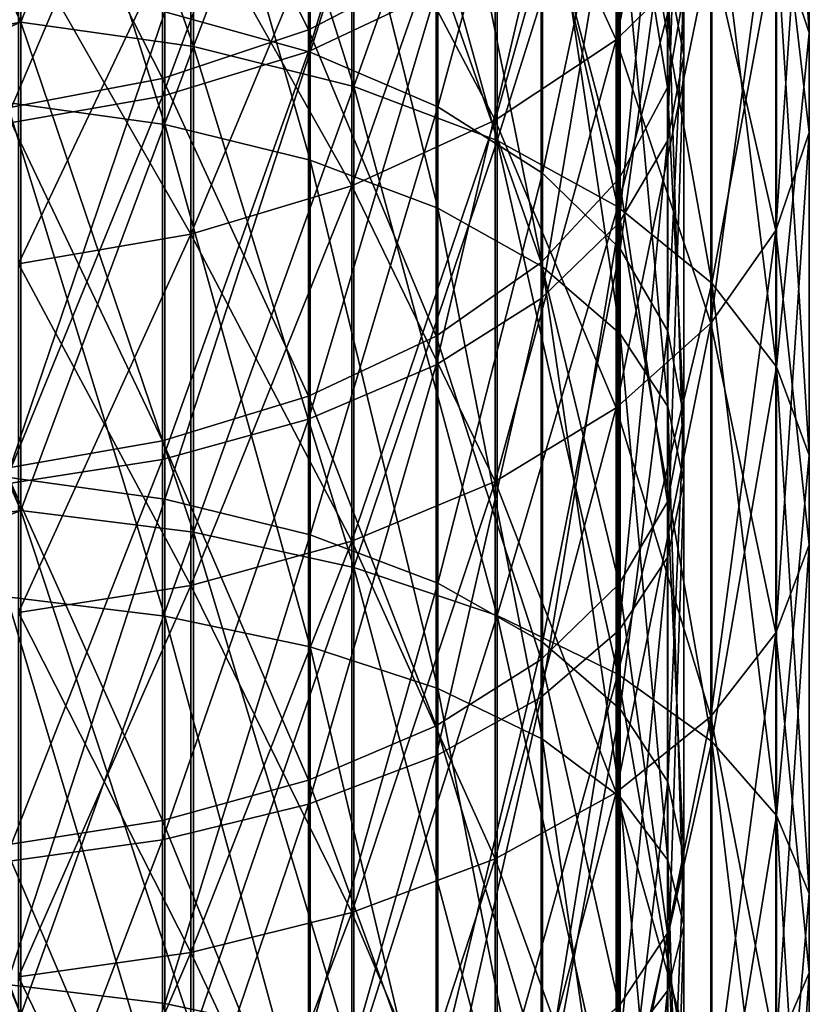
# Model space of a CAD drawing. Header units: millimetres. Extents: x -198 to 325, y 0 to 239.
# Tile 450 of 468: x 153 to 165, y 134 to 149. Entities that reach past the tile are written whole.
import ezdxf

# ---------------------------------------------------------------- set-up
doc = ezdxf.new("R2010")
doc.units = ezdxf.units.MM
doc.header["$LTSCALE"] = 65.185185
doc.layers.add('658', color=7, linetype='CONTINUOUS')
doc.layers.add('661', color=7, linetype='CONTINUOUS')

msp = doc.modelspace()

# ---------------------------------------------------------------- linework, layer by layer
at = {"layer": '658', "color": 7, "linetype": 'CONTINUOUS', "true_color": 0xe0f2ff}
for points in [[(163, 154.653, 207.592), (163, 148.355, 212.154), (162.753, 156.116, 209.67), (163, 154.653, 207.592)], [(162.753, 156.116, 209.67), (163, 148.355, 212.154), (162.753, 149.674, 214.328), (162.753, 156.116, 209.67)], [(157.227, 148.405, 7.064), (157.227, 155.57, 11.666), (154.977, 149.031, 6.036), (157.227, 148.405, 7.064)], [(157.227, 148.405, 7.064), (159.198, 154.636, 12.988), (157.227, 155.57, 11.666), (157.227, 148.405, 7.064)], [(154.977, 154.596, 222.451), (154.977, 147.29, 226.983), (152.536, 154.98, 223.085), (154.977, 154.596, 222.451)], [(152.536, 154.98, 223.085), (154.977, 147.29, 226.983), (152.536, 147.63, 227.642), (152.536, 154.98, 223.085)], [(157.197, 153.805, 194.223), (157.197, 148.416, 198.75), (159.173, 154.825, 195.476), (157.197, 153.805, 194.223)], [(159.173, 154.825, 195.476), (157.197, 148.416, 198.75), (159.173, 149.348, 200.07), (159.173, 154.825, 195.476)], [(157.227, 153.972, 221.421), (157.227, 146.738, 225.913), (154.977, 154.596, 222.451), (157.227, 153.972, 221.421)], [(154.977, 154.596, 222.451), (157.227, 146.738, 225.913), (154.977, 147.29, 226.983), (154.977, 154.596, 222.451)], [(159.198, 147.563, 8.447), (159.198, 154.636, 12.988), (157.227, 148.405, 7.064), (159.198, 147.563, 8.447)], [(159.198, 147.563, 8.447), (160.815, 153.497, 14.6), (159.198, 154.636, 12.988), (159.198, 147.563, 8.447)], [(162.746, 153.189, 205.515), (162.746, 147.037, 209.982), (163, 154.653, 207.592), (162.746, 153.189, 205.515)], [(163, 154.653, 207.592), (162.746, 147.037, 209.982), (163, 148.355, 212.154), (163, 154.653, 207.592)], [(157.197, 148.753, 33.516), (154.944, 153.307, 38.94), (157.197, 154.124, 38.065), (157.197, 148.753, 33.516)], [(157.197, 148.753, 33.516), (157.197, 154.124, 38.065), (159.173, 149.772, 32.264), (157.197, 148.753, 33.516)], [(159.198, 153.132, 220.034), (159.198, 145.995, 224.472), (157.227, 153.972, 221.421), (159.198, 153.132, 220.034)], [(157.227, 153.972, 221.421), (159.198, 145.995, 224.472), (157.227, 146.738, 225.913), (157.227, 153.972, 221.421)], [(162.746, 147.861, 22.58), (162.002, 152.433, 28.994), (162.746, 153.973, 27.101), (162.746, 147.861, 22.58)], [(162.746, 147.861, 22.58), (162.746, 153.973, 27.101), (163, 149.325, 20.507), (162.746, 147.861, 22.58)], [(154.944, 153.048, 193.293), (154.944, 147.724, 197.771), (157.197, 153.805, 194.223), (154.944, 153.048, 193.293)], [(157.197, 153.805, 194.223), (154.944, 147.724, 197.771), (157.197, 148.416, 198.75), (157.197, 153.805, 194.223)], [(160.815, 146.538, 10.132), (160.815, 153.497, 14.6), (159.198, 147.563, 8.447), (160.815, 146.538, 10.132)], [(160.815, 146.538, 10.132), (162.015, 152.199, 16.438), (160.815, 153.497, 14.6), (160.815, 146.538, 10.132)], [(154.944, 147.998, 34.445), (152.501, 152.805, 39.477), (154.944, 153.307, 38.94), (154.944, 147.998, 34.445)], [(154.944, 147.998, 34.445), (154.944, 153.307, 38.94), (157.197, 148.753, 33.516), (154.944, 147.998, 34.445)], [(162.002, 151.781, 203.519), (162.002, 145.769, 207.894), (162.746, 153.189, 205.515), (162.002, 151.781, 203.519)], [(162.746, 153.189, 205.515), (162.002, 145.769, 207.894), (162.746, 147.037, 209.982), (162.746, 153.189, 205.515)], [(152.501, 152.584, 192.723), (152.501, 147.3, 197.17), (154.944, 153.048, 193.293), (152.501, 152.584, 192.723)], [(154.944, 153.048, 193.293), (152.501, 147.3, 197.17), (154.944, 147.724, 197.771), (154.944, 153.048, 193.293)], [(160.815, 152.109, 218.345), (160.815, 145.089, 222.717), (159.198, 153.132, 220.034), (160.815, 152.109, 218.345)], [(159.198, 153.132, 220.034), (160.815, 145.089, 222.717), (159.198, 145.995, 224.472), (159.198, 153.132, 220.034)], [(152.501, 147.535, 35.014), (152.501, 152.805, 39.477), (154.944, 147.998, 34.445), (152.501, 147.535, 35.014)], [(162.002, 146.453, 24.574), (160.795, 151.014, 30.737), (162.002, 152.433, 28.994), (162.002, 146.453, 24.574)], [(162.002, 146.453, 24.574), (162.002, 152.433, 28.994), (162.746, 147.861, 22.58), (162.002, 146.453, 24.574)], [(162.015, 145.367, 12.055), (162.015, 152.199, 16.438), (160.815, 146.538, 10.132), (162.015, 145.367, 12.055)], [(162.015, 150.941, 216.418), (162.015, 144.055, 220.714), (160.815, 152.109, 218.345), (162.015, 150.941, 216.418)], [(160.815, 152.109, 218.345), (162.015, 144.055, 220.714), (160.815, 145.089, 222.717), (160.815, 152.109, 218.345)], [(162.015, 145.367, 12.055), (162.753, 150.79, 18.433), (162.015, 152.199, 16.438), (162.015, 145.367, 12.055)], [(160.795, 150.484, 201.68), (160.795, 144.6, 205.971), (162.002, 151.781, 203.519), (160.795, 150.484, 201.68)], [(162.002, 151.781, 203.519), (160.795, 144.6, 205.971), (162.002, 145.769, 207.894), (162.002, 151.781, 203.519)], [(160.795, 145.157, 26.41), (159.173, 149.772, 32.264), (160.795, 151.014, 30.737), (160.795, 145.157, 26.41)], [(160.795, 145.157, 26.41), (160.795, 151.014, 30.737), (162.002, 146.453, 24.574), (160.795, 145.157, 26.41)], [(162.753, 149.674, 214.328), (162.753, 142.934, 218.542), (162.015, 150.941, 216.418), (162.753, 149.674, 214.328)], [(162.015, 150.941, 216.418), (162.753, 142.934, 218.542), (162.015, 144.055, 220.714), (162.015, 150.941, 216.418)], [(162.753, 144.098, 14.142), (162.753, 150.79, 18.433), (162.015, 145.367, 12.055), (162.753, 144.098, 14.142)], [(162.753, 144.098, 14.142), (163, 149.325, 20.507), (162.753, 150.79, 18.433), (162.753, 144.098, 14.142)], [(159.173, 149.348, 200.07), (159.173, 143.576, 204.286), (160.795, 150.484, 201.68), (159.173, 149.348, 200.07)], [(160.795, 150.484, 201.68), (159.173, 143.576, 204.286), (160.795, 144.6, 205.971), (160.795, 150.484, 201.68)], [(159.173, 144.021, 28.018), (157.197, 148.753, 33.516), (159.173, 149.772, 32.264), (159.173, 144.021, 28.018)], [(159.173, 144.021, 28.018), (159.173, 149.772, 32.264), (160.795, 145.157, 26.41), (159.173, 144.021, 28.018)], [(163, 148.355, 212.154), (163, 141.767, 216.284), (162.753, 149.674, 214.328), (163, 148.355, 212.154)], [(162.753, 149.674, 214.328), (163, 141.767, 216.284), (162.753, 142.934, 218.542), (162.753, 149.674, 214.328)], [(152.536, 141.843, 1.227), (154.977, 149.031, 6.036), (152.536, 149.416, 5.403), (152.536, 141.843, 1.227)], [(157.197, 148.416, 198.75), (157.197, 142.736, 202.906), (159.173, 149.348, 200.07), (157.197, 148.416, 198.75)], [(159.173, 149.348, 200.07), (157.197, 142.736, 202.906), (159.173, 143.576, 204.286), (159.173, 149.348, 200.07)], [(163, 142.778, 16.311), (162.746, 147.861, 22.58), (163, 149.325, 20.507), (163, 142.778, 16.311)], [(163, 142.778, 16.311), (163, 149.325, 20.507), (162.753, 144.098, 14.142), (163, 142.778, 16.311)], [(154.977, 141.502, 1.885), (154.977, 149.031, 6.036), (152.536, 141.843, 1.227), (154.977, 141.502, 1.885)], [(154.977, 141.502, 1.885), (157.227, 148.405, 7.064), (154.977, 149.031, 6.036), (154.977, 141.502, 1.885)], [(157.197, 143.091, 29.337), (154.944, 147.998, 34.445), (157.197, 148.753, 33.516), (157.197, 143.091, 29.337)], [(157.197, 143.091, 29.337), (157.197, 148.753, 33.516), (159.173, 144.021, 28.018), (157.197, 143.091, 29.337)], [(154.944, 147.724, 197.771), (154.944, 142.113, 201.882), (157.197, 148.416, 198.75), (154.944, 147.724, 197.771)], [(157.197, 148.416, 198.75), (154.944, 142.113, 201.882), (157.197, 142.736, 202.906), (157.197, 148.416, 198.75)], [(157.227, 140.948, 2.953), (157.227, 148.405, 7.064), (154.977, 141.502, 1.885), (157.227, 140.948, 2.953)], [(157.227, 140.948, 2.953), (159.198, 147.563, 8.447), (157.227, 148.405, 7.064), (157.227, 140.948, 2.953)], [(162.746, 147.037, 209.982), (162.746, 140.599, 214.026), (163, 148.355, 212.154), (162.746, 147.037, 209.982)], [(163, 148.355, 212.154), (162.746, 140.599, 214.026), (163, 141.767, 216.284), (163, 148.355, 212.154)], [(154.944, 142.4, 30.315), (152.501, 147.535, 35.014), (154.944, 147.998, 34.445), (154.944, 142.4, 30.315)], [(154.944, 142.4, 30.315), (154.944, 147.998, 34.445), (157.197, 143.091, 29.337), (154.944, 142.4, 30.315)], [(162.746, 141.459, 18.479), (162.002, 146.453, 24.574), (162.746, 147.861, 22.58), (162.746, 141.459, 18.479)], [(162.746, 141.459, 18.479), (162.746, 147.861, 22.58), (163, 142.778, 16.311), (162.746, 141.459, 18.479)], [(152.501, 147.3, 197.17), (152.501, 141.731, 201.254), (154.944, 147.724, 197.771), (152.501, 147.3, 197.17)], [(154.944, 147.724, 197.771), (152.501, 141.731, 201.254), (154.944, 142.113, 201.882), (154.944, 147.724, 197.771)], [(154.977, 147.29, 226.983), (154.977, 139.696, 231.015), (152.536, 147.63, 227.642), (154.977, 147.29, 226.983)], [(152.536, 147.63, 227.642), (154.977, 139.696, 231.015), (152.536, 139.99, 231.696), (152.536, 147.63, 227.642)], [(159.198, 140.202, 4.391), (159.198, 147.563, 8.447), (157.227, 140.948, 2.953), (159.198, 140.202, 4.391)], [(159.198, 140.202, 4.391), (160.815, 146.538, 10.132), (159.198, 147.563, 8.447), (159.198, 140.202, 4.391)], [(152.501, 141.977, 30.915), (152.501, 147.535, 35.014), (154.944, 142.4, 30.315), (152.501, 141.977, 30.915)], [(157.227, 146.738, 225.913), (157.227, 139.218, 229.909), (154.977, 147.29, 226.983), (157.227, 146.738, 225.913)], [(154.977, 147.29, 226.983), (157.227, 139.218, 229.909), (154.977, 139.696, 231.015), (154.977, 147.29, 226.983)], [(162.002, 145.769, 207.894), (162.002, 139.477, 211.857), (162.746, 147.037, 209.982), (162.002, 145.769, 207.894)], [(162.746, 147.037, 209.982), (162.002, 139.477, 211.857), (162.746, 140.599, 214.026), (162.746, 147.037, 209.982)], [(159.198, 145.995, 224.472), (159.198, 138.575, 228.421), (157.227, 146.738, 225.913), (159.198, 145.995, 224.472)], [(157.227, 146.738, 225.913), (159.198, 138.575, 228.421), (157.227, 139.218, 229.909), (157.227, 146.738, 225.913)], [(160.815, 139.294, 6.142), (160.815, 146.538, 10.132), (159.198, 140.202, 4.391), (160.815, 139.294, 6.142)], [(160.815, 139.294, 6.142), (162.015, 145.367, 12.055), (160.815, 146.538, 10.132), (160.815, 139.294, 6.142)], [(162.002, 140.191, 20.564), (160.795, 145.157, 26.41), (162.002, 146.453, 24.574), (162.002, 140.191, 20.564)], [(162.002, 140.191, 20.564), (162.002, 146.453, 24.574), (162.746, 141.459, 18.479), (162.002, 140.191, 20.564)], [(160.815, 145.089, 222.717), (160.815, 137.792, 226.608), (159.198, 145.995, 224.472), (160.815, 145.089, 222.717)], [(159.198, 145.995, 224.472), (160.815, 137.792, 226.608), (159.198, 138.575, 228.421), (159.198, 145.995, 224.472)], [(160.795, 144.6, 205.971), (160.795, 138.442, 209.858), (162.002, 145.769, 207.894), (160.795, 144.6, 205.971)], [(162.002, 145.769, 207.894), (160.795, 138.442, 209.858), (162.002, 139.477, 211.857), (162.002, 145.769, 207.894)], [(162.015, 138.258, 8.141), (162.015, 145.367, 12.055), (160.815, 139.294, 6.142), (162.015, 138.258, 8.141)], [(162.015, 138.258, 8.141), (162.753, 144.098, 14.142), (162.015, 145.367, 12.055), (162.015, 138.258, 8.141)], [(160.795, 139.023, 22.484), (159.173, 144.021, 28.018), (160.795, 145.157, 26.41), (160.795, 139.023, 22.484)], [(160.795, 139.023, 22.484), (160.795, 145.157, 26.41), (162.002, 140.191, 20.564), (160.795, 139.023, 22.484)], [(162.015, 144.055, 220.714), (162.015, 136.897, 224.54), (160.815, 145.089, 222.717), (162.015, 144.055, 220.714)], [(160.815, 145.089, 222.717), (162.015, 136.897, 224.54), (160.815, 137.792, 226.608), (160.815, 145.089, 222.717)], [(159.173, 143.576, 204.286), (159.173, 137.535, 208.108), (160.795, 144.6, 205.971), (159.173, 143.576, 204.286)], [(160.795, 144.6, 205.971), (159.173, 137.535, 208.108), (160.795, 138.442, 209.858), (160.795, 144.6, 205.971)], [(162.753, 137.134, 10.309), (162.753, 144.098, 14.142), (162.015, 138.258, 8.141), (162.753, 137.134, 10.309)], [(162.753, 142.934, 218.542), (162.753, 135.926, 222.296), (162.015, 144.055, 220.714), (162.753, 142.934, 218.542)], [(162.015, 144.055, 220.714), (162.753, 135.926, 222.296), (162.015, 136.897, 224.54), (162.015, 144.055, 220.714)], [(162.753, 137.134, 10.309), (163, 142.778, 16.311), (162.753, 144.098, 14.142), (162.753, 137.134, 10.309)], [(159.173, 138, 24.166), (157.197, 143.091, 29.337), (159.173, 144.021, 28.018), (159.173, 138, 24.166)], [(159.173, 138, 24.166), (159.173, 144.021, 28.018), (160.795, 139.023, 22.484), (159.173, 138, 24.166)], [(157.197, 142.736, 202.906), (157.197, 136.791, 206.673), (159.173, 143.576, 204.286), (157.197, 142.736, 202.906)], [(159.173, 143.576, 204.286), (157.197, 136.791, 206.673), (159.173, 137.535, 208.108), (159.173, 143.576, 204.286)], [(157.197, 137.161, 25.545), (154.944, 142.4, 30.315), (157.197, 143.091, 29.337), (157.197, 137.161, 25.545)], [(157.197, 137.161, 25.545), (157.197, 143.091, 29.337), (159.173, 138, 24.166), (157.197, 137.161, 25.545)], [(163, 141.767, 216.284), (163, 134.916, 219.963), (162.753, 142.934, 218.542), (163, 141.767, 216.284)], [(162.753, 142.934, 218.542), (163, 134.916, 219.963), (162.753, 135.926, 222.296), (162.753, 142.934, 218.542)], [(154.944, 142.113, 201.882), (154.944, 136.239, 205.609), (157.197, 142.736, 202.906), (154.944, 142.113, 201.882)], [(157.197, 142.736, 202.906), (154.944, 136.239, 205.609), (157.197, 136.791, 206.673), (157.197, 142.736, 202.906)], [(163, 135.965, 12.563), (162.746, 141.459, 18.479), (163, 142.778, 16.311), (163, 135.965, 12.563)], [(163, 135.965, 12.563), (163, 142.778, 16.311), (162.753, 137.134, 10.309), (163, 135.965, 12.563)], [(154.944, 136.539, 26.568), (152.501, 141.977, 30.915), (154.944, 142.4, 30.315), (154.944, 136.539, 26.568)], [(154.944, 136.539, 26.568), (154.944, 142.4, 30.315), (157.197, 137.161, 25.545), (154.944, 136.539, 26.568)], [(152.501, 141.731, 201.254), (152.501, 135.901, 204.956), (154.944, 142.113, 201.882), (152.501, 141.731, 201.254)], [(154.944, 142.113, 201.882), (152.501, 135.901, 204.956), (154.944, 136.239, 205.609), (154.944, 142.113, 201.882)], [(152.501, 136.158, 27.196), (152.501, 141.977, 30.915), (154.944, 136.539, 26.568), (152.501, 136.158, 27.196)], [(152.536, 134.006, -2.43), (154.977, 141.502, 1.885), (152.536, 141.843, 1.227), (152.536, 134.006, -2.43)], [(162.746, 140.599, 214.026), (162.746, 133.905, 217.631), (163, 141.767, 216.284), (162.746, 140.599, 214.026)], [(163, 141.767, 216.284), (162.746, 133.905, 217.631), (163, 134.916, 219.963), (163, 141.767, 216.284)], [(154.977, 133.711, -1.751), (154.977, 141.502, 1.885), (152.536, 134.006, -2.43), (154.977, 133.711, -1.751)], [(154.977, 133.711, -1.751), (157.227, 140.948, 2.953), (154.977, 141.502, 1.885), (154.977, 133.711, -1.751)], [(162.746, 134.797, 14.816), (162.002, 140.191, 20.564), (162.746, 141.459, 18.479), (162.746, 134.797, 14.816)], [(162.746, 134.797, 14.816), (162.746, 141.459, 18.479), (163, 135.965, 12.563), (162.746, 134.797, 14.816)], [(157.227, 133.231, -0.648), (157.227, 140.948, 2.953), (154.977, 133.711, -1.751), (157.227, 133.231, -0.648)], [(157.227, 133.231, -0.648), (159.198, 140.202, 4.391), (157.227, 140.948, 2.953), (157.227, 133.231, -0.648)], [(162.002, 139.477, 211.857), (162.002, 132.933, 215.389), (162.746, 140.599, 214.026), (162.002, 139.477, 211.857)], [(162.746, 140.599, 214.026), (162.002, 132.933, 215.389), (162.746, 133.905, 217.631), (162.746, 140.599, 214.026)], [(159.198, 132.585, 0.837), (159.198, 140.202, 4.391), (157.227, 133.231, -0.648), (159.198, 132.585, 0.837)], [(159.198, 132.585, 0.837), (160.815, 139.294, 6.142), (159.198, 140.202, 4.391), (159.198, 132.585, 0.837)], [(162.002, 133.674, 16.983), (160.795, 139.023, 22.484), (162.002, 140.191, 20.564), (162.002, 133.674, 16.983)], [(162.002, 133.674, 16.983), (162.002, 140.191, 20.564), (162.746, 134.797, 14.816), (162.002, 133.674, 16.983)], [(154.977, 139.696, 231.015), (154.977, 131.849, 234.528), (152.536, 139.99, 231.696), (154.977, 139.696, 231.015)], [(152.536, 139.99, 231.696), (154.977, 131.849, 234.528), (152.536, 132.095, 235.227), (152.536, 139.99, 231.696)], [(157.227, 139.218, 229.909), (157.227, 131.448, 233.392), (154.977, 139.696, 231.015), (157.227, 139.218, 229.909)], [(154.977, 139.696, 231.015), (157.227, 131.448, 233.392), (154.977, 131.849, 234.528), (154.977, 139.696, 231.015)], [(160.795, 138.442, 209.858), (160.795, 132.037, 213.325), (162.002, 139.477, 211.857), (160.795, 138.442, 209.858)], [(162.002, 139.477, 211.857), (160.795, 132.037, 213.325), (162.002, 132.933, 215.389), (162.002, 139.477, 211.857)], [(159.198, 138.575, 228.421), (159.198, 130.908, 231.863), (157.227, 139.218, 229.909), (159.198, 138.575, 228.421)], [(157.227, 139.218, 229.909), (159.198, 130.908, 231.863), (157.227, 131.448, 233.392), (157.227, 139.218, 229.909)], [(160.815, 131.799, 2.647), (160.815, 139.294, 6.142), (159.198, 132.585, 0.837), (160.815, 131.799, 2.647)], [(160.815, 131.799, 2.647), (162.015, 138.258, 8.141), (160.815, 139.294, 6.142), (160.815, 131.799, 2.647)], [(160.795, 132.64, 18.978), (159.173, 138, 24.166), (160.795, 139.023, 22.484), (160.795, 132.64, 18.978)], [(160.795, 132.64, 18.978), (160.795, 139.023, 22.484), (162.002, 133.674, 16.983), (160.795, 132.64, 18.978)], [(160.815, 137.792, 226.608), (160.815, 130.25, 230.001), (159.198, 138.575, 228.421), (160.815, 137.792, 226.608)], [(159.198, 138.575, 228.421), (160.815, 130.25, 230.001), (159.198, 130.908, 231.863), (159.198, 138.575, 228.421)], [(159.173, 137.535, 208.108), (159.173, 131.252, 211.516), (160.795, 138.442, 209.858), (159.173, 137.535, 208.108)], [(160.795, 138.442, 209.858), (159.173, 131.252, 211.516), (160.795, 132.037, 213.325), (160.795, 138.442, 209.858)], [(162.015, 130.901, 4.711), (162.015, 138.258, 8.141), (160.815, 131.799, 2.647), (162.015, 130.901, 4.711)], [(162.015, 130.901, 4.711), (162.753, 137.134, 10.309), (162.015, 138.258, 8.141), (162.015, 130.901, 4.711)], [(159.173, 131.734, 20.726), (157.197, 137.161, 25.545), (159.173, 138, 24.166), (159.173, 131.734, 20.726)], [(159.173, 131.734, 20.726), (159.173, 138, 24.166), (160.795, 132.64, 18.978), (159.173, 131.734, 20.726)], [(162.015, 136.897, 224.54), (162.015, 129.498, 227.876), (160.815, 137.792, 226.608), (162.015, 136.897, 224.54)], [(160.815, 137.792, 226.608), (162.015, 129.498, 227.876), (160.815, 130.25, 230.001), (160.815, 137.792, 226.608)], [(157.197, 136.791, 206.673), (157.197, 130.608, 210.034), (159.173, 137.535, 208.108), (157.197, 136.791, 206.673)], [(159.173, 137.535, 208.108), (157.197, 130.608, 210.034), (159.173, 131.252, 211.516), (159.173, 137.535, 208.108)], [(157.197, 130.992, 22.159), (154.944, 136.539, 26.568), (157.197, 137.161, 25.545), (157.197, 130.992, 22.159)], [(157.197, 130.992, 22.159), (157.197, 137.161, 25.545), (159.173, 131.734, 20.726), (157.197, 130.992, 22.159)], [(162.753, 129.928, 6.951), (162.753, 137.134, 10.309), (162.015, 130.901, 4.711), (162.753, 129.928, 6.951)], [(162.753, 129.928, 6.951), (163, 135.965, 12.563), (162.753, 137.134, 10.309), (162.753, 129.928, 6.951)], [(162.753, 135.926, 222.296), (162.753, 128.683, 225.571), (162.015, 136.897, 224.54), (162.753, 135.926, 222.296)], [(162.015, 136.897, 224.54), (162.753, 128.683, 225.571), (162.015, 129.498, 227.876), (162.015, 136.897, 224.54)], [(154.944, 136.239, 205.609), (154.944, 130.13, 208.935), (157.197, 136.791, 206.673), (154.944, 136.239, 205.609)], [(157.197, 136.791, 206.673), (154.944, 130.13, 208.935), (157.197, 130.608, 210.034), (157.197, 136.791, 206.673)], [(154.944, 130.441, 23.222), (152.501, 136.158, 27.196), (154.944, 136.539, 26.568), (154.944, 130.441, 23.222)], [(154.944, 130.441, 23.222), (154.944, 136.539, 26.568), (157.197, 130.992, 22.159), (154.944, 130.441, 23.222)], [(152.501, 135.901, 204.956), (152.501, 129.837, 208.26), (154.944, 136.239, 205.609), (152.501, 135.901, 204.956)], [(154.944, 136.239, 205.609), (152.501, 129.837, 208.26), (154.944, 130.13, 208.935), (154.944, 136.239, 205.609)], [(152.501, 130.103, 23.874), (152.501, 136.158, 27.196), (154.944, 130.441, 23.222), (152.501, 130.103, 23.874)], [(163, 128.916, 9.28), (162.746, 134.797, 14.816), (163, 135.965, 12.563), (163, 128.916, 9.28)], [(163, 128.916, 9.28), (163, 135.965, 12.563), (162.753, 129.928, 6.951), (163, 128.916, 9.28)], [(163, 134.916, 219.963), (163, 127.834, 223.174), (162.753, 135.926, 222.296), (163, 134.916, 219.963)], [(162.753, 135.926, 222.296), (163, 127.834, 223.174), (162.753, 128.683, 225.571), (162.753, 135.926, 222.296)], [(162.746, 133.905, 217.631), (162.746, 126.985, 220.779), (163, 134.916, 219.963), (162.746, 133.905, 217.631)], [(163, 134.916, 219.963), (162.746, 126.985, 220.779), (163, 127.834, 223.174), (163, 134.916, 219.963)], [(162.746, 127.904, 11.608), (162.002, 133.674, 16.983), (162.746, 134.797, 14.816), (162.746, 127.904, 11.608)], [(162.746, 127.904, 11.608), (162.746, 134.797, 14.816), (163, 128.916, 9.28), (162.746, 127.904, 11.608)], [(152.536, 125.941, -5.554), (154.977, 133.711, -1.751), (152.536, 134.006, -2.43), (152.536, 125.941, -5.554)], [(162.002, 132.933, 215.389), (162.002, 126.168, 218.476), (162.746, 133.905, 217.631), (162.002, 132.933, 215.389)], [(162.746, 133.905, 217.631), (162.002, 126.168, 218.476), (162.746, 126.985, 220.779), (162.746, 133.905, 217.631)], [(154.977, 125.693, -4.856), (154.977, 133.711, -1.751), (152.536, 125.941, -5.554), (154.977, 125.693, -4.856)], [(154.977, 125.693, -4.856), (157.227, 133.231, -0.648), (154.977, 133.711, -1.751), (154.977, 125.693, -4.856)]]:
    msp.add_3dface(points, dxfattribs=at)
at = {"layer": '661', "color": 7, "linetype": 'CONTINUOUS', "true_color": 0xe0f2ff}
for points in [[(164.938, 154.947, 22.888), (164.938, 148.704, 18.415), (164.432, 156.606, 20.727), (164.938, 154.947, 22.888)], [(164.432, 156.606, 20.727), (164.938, 148.704, 18.415), (164.432, 150.218, 16.15), (164.432, 156.606, 20.727)], [(150, 154.848, 6.134), (152.756, 156.138, 7.29), (152.756, 148.872, 2.772), (150, 154.848, 6.134)], [(150, 155.486, 225.449), (152.756, 148.872, 229.228), (152.756, 156.138, 224.71), (150, 155.486, 225.449)], [(152.756, 148.872, 229.228), (155.421, 155.716, 224.079), (152.756, 156.138, 224.71), (152.756, 148.872, 229.228)], [(155.421, 155.716, 7.921), (155.421, 148.493, 3.429), (152.756, 156.138, 7.29), (155.421, 155.716, 7.921)], [(152.756, 156.138, 7.29), (155.421, 148.493, 3.429), (152.756, 148.872, 2.772), (152.756, 156.138, 7.29)], [(155.421, 148.493, 228.571), (155.421, 155.716, 224.079), (152.756, 148.872, 229.228), (155.421, 148.493, 228.571)], [(155.421, 148.493, 228.571), (157.901, 155.03, 223.052), (155.421, 155.716, 224.079), (155.421, 148.493, 228.571)], [(157.901, 155.03, 8.948), (157.901, 147.875, 4.499), (155.421, 155.716, 7.921), (157.901, 155.03, 8.948)], [(155.421, 155.716, 7.921), (157.901, 147.875, 4.499), (155.421, 148.493, 3.429), (155.421, 155.716, 7.921)], [(150, 155.486, 225.449), (150, 148.339, 229.828), (152.756, 148.872, 229.228), (150, 155.486, 225.449)], [(161.952, 154.008, 35.601), (161.952, 148.599, 31.162), (163.415, 155.559, 33.832), (161.952, 154.008, 35.601)], [(163.415, 155.559, 33.832), (161.952, 148.599, 31.162), (163.415, 150.031, 29.295), (163.415, 155.559, 33.832)], [(157.901, 147.875, 227.501), (157.901, 155.03, 223.052), (155.421, 148.493, 228.571), (157.901, 147.875, 227.501)], [(157.901, 147.875, 227.501), (160.112, 154.102, 221.663), (157.901, 155.03, 223.052), (157.901, 147.875, 227.501)], [(160.112, 154.102, 10.337), (160.112, 147.04, 5.946), (157.901, 155.03, 8.948), (160.112, 154.102, 10.337)], [(157.901, 155.03, 8.948), (160.112, 147.04, 5.946), (157.901, 147.875, 4.499), (157.901, 155.03, 8.948)], [(150, 147.676, 1.796), (150, 154.848, 6.134), (152.756, 148.872, 2.772), (150, 147.676, 1.796)], [(164.938, 148.704, 213.585), (164.938, 154.947, 209.112), (164.432, 150.218, 215.85), (164.938, 148.704, 213.585)], [(164.938, 148.704, 213.585), (164.934, 153.26, 206.913), (164.938, 154.947, 209.112), (164.938, 148.704, 213.585)], [(164.934, 153.26, 25.087), (164.934, 147.165, 20.719), (164.938, 154.947, 22.888), (164.934, 153.26, 25.087)], [(164.938, 154.947, 22.888), (164.934, 147.165, 20.719), (164.938, 148.704, 18.415), (164.938, 154.947, 22.888)], [(160.112, 147.04, 226.054), (160.112, 154.102, 221.663), (157.901, 147.875, 227.501), (160.112, 147.04, 226.054)], [(160.112, 147.04, 226.054), (161.977, 152.963, 219.959), (160.112, 154.102, 221.663), (160.112, 147.04, 226.054)], [(161.977, 152.963, 12.041), (161.977, 146.015, 7.72), (160.112, 154.102, 10.337), (161.977, 152.963, 12.041)], [(160.112, 154.102, 10.337), (161.977, 146.015, 7.72), (160.112, 147.04, 5.946), (160.112, 154.102, 10.337)], [(161.952, 148.599, 200.838), (160.081, 152.66, 194.862), (161.952, 154.008, 196.399), (161.952, 148.599, 200.838)], [(160.081, 152.66, 37.138), (160.081, 147.354, 32.783), (161.952, 154.008, 35.601), (160.081, 152.66, 37.138)], [(161.952, 154.008, 35.601), (160.081, 147.354, 32.783), (161.952, 148.599, 31.162), (161.952, 154.008, 35.601)], [(161.952, 148.599, 200.838), (161.952, 154.008, 196.399), (163.415, 150.031, 202.705), (161.952, 148.599, 200.838)], [(164.934, 147.165, 211.281), (164.421, 151.603, 204.753), (164.934, 153.26, 206.913), (164.934, 147.165, 211.281)], [(164.421, 151.603, 27.247), (164.421, 145.652, 22.983), (164.934, 153.26, 25.087), (164.421, 151.603, 27.247)], [(164.934, 153.26, 25.087), (164.421, 145.652, 22.983), (164.934, 147.165, 20.719), (164.934, 153.26, 25.087)], [(164.934, 147.165, 211.281), (164.934, 153.26, 206.913), (164.938, 148.704, 213.585), (164.934, 147.165, 211.281)], [(161.977, 146.015, 224.28), (161.977, 152.963, 219.959), (160.112, 147.04, 226.054), (161.977, 146.015, 224.28)], [(161.977, 146.015, 224.28), (163.434, 151.654, 217.999), (161.977, 152.963, 219.959), (161.977, 146.015, 224.28)], [(163.434, 151.654, 14.001), (163.434, 144.837, 9.761), (161.977, 152.963, 12.041), (163.434, 151.654, 14.001)], [(161.977, 152.963, 12.041), (163.434, 144.837, 9.761), (161.977, 146.015, 7.72), (161.977, 152.963, 12.041)], [(160.081, 147.354, 199.217), (157.866, 151.563, 193.611), (160.081, 152.66, 194.862), (160.081, 147.354, 199.217)], [(157.866, 151.563, 38.389), (157.866, 146.341, 34.104), (160.081, 152.66, 37.138), (157.866, 151.563, 38.389)], [(160.081, 152.66, 37.138), (157.866, 146.341, 34.104), (160.081, 147.354, 32.783), (160.081, 152.66, 37.138)], [(160.081, 147.354, 199.217), (160.081, 152.66, 194.862), (161.952, 148.599, 200.838), (160.081, 147.354, 199.217)], [(163.434, 144.837, 222.239), (163.434, 151.654, 217.999), (161.977, 146.015, 224.28), (163.434, 144.837, 222.239)], [(163.434, 144.837, 222.239), (164.432, 150.218, 215.85), (163.434, 151.654, 217.999), (163.434, 144.837, 222.239)], [(164.432, 150.218, 16.15), (164.432, 143.544, 12), (163.434, 151.654, 14.001), (164.432, 150.218, 16.15)], [(163.434, 151.654, 14.001), (164.432, 143.544, 12), (163.434, 144.837, 9.761), (163.434, 151.654, 14.001)], [(157.866, 146.341, 197.896), (155.382, 150.753, 192.687), (157.866, 151.563, 193.611), (157.866, 146.341, 197.896)], [(155.382, 150.753, 39.313), (155.382, 145.593, 35.079), (157.866, 151.563, 38.389), (155.382, 150.753, 39.313)], [(157.866, 151.563, 38.389), (155.382, 145.593, 35.079), (157.866, 146.341, 34.104), (157.866, 151.563, 38.389)], [(157.866, 146.341, 197.896), (157.866, 151.563, 193.611), (160.081, 147.354, 199.217), (157.866, 146.341, 197.896)], [(164.421, 145.652, 209.017), (163.415, 150.031, 202.705), (164.421, 151.603, 204.753), (164.421, 145.652, 209.017)], [(163.415, 150.031, 29.295), (163.415, 144.218, 25.129), (164.421, 151.603, 27.247), (163.415, 150.031, 29.295)], [(164.421, 151.603, 27.247), (163.415, 144.218, 25.129), (164.421, 145.652, 22.983), (164.421, 151.603, 27.247)], [(164.421, 145.652, 209.017), (164.421, 151.603, 204.753), (164.934, 147.165, 211.281), (164.421, 145.652, 209.017)], [(155.382, 145.593, 196.921), (152.715, 150.257, 192.122), (155.382, 150.753, 192.687), (155.382, 145.593, 196.921)], [(152.715, 150.257, 39.878), (152.715, 145.136, 35.675), (155.382, 150.753, 39.313), (152.715, 150.257, 39.878)], [(155.382, 150.753, 39.313), (152.715, 145.136, 35.675), (155.382, 145.593, 35.079), (155.382, 150.753, 39.313)], [(155.382, 145.593, 196.921), (155.382, 150.753, 192.687), (157.866, 146.341, 197.896), (155.382, 145.593, 196.921)], [(152.715, 145.136, 196.325), (152.715, 150.257, 192.122), (155.382, 145.593, 196.921), (152.715, 145.136, 196.325)], [(164.432, 143.544, 220), (164.432, 150.218, 215.85), (163.434, 144.837, 222.239), (164.432, 143.544, 220)], [(164.432, 143.544, 220), (164.938, 148.704, 213.585), (164.432, 150.218, 215.85), (164.432, 143.544, 220)], [(164.938, 148.704, 18.415), (164.938, 142.182, 14.359), (164.432, 150.218, 16.15), (164.938, 148.704, 18.415)], [(164.432, 150.218, 16.15), (164.938, 142.182, 14.359), (164.432, 143.544, 12), (164.432, 150.218, 16.15)], [(163.415, 144.218, 206.871), (161.952, 148.599, 200.838), (163.415, 150.031, 202.705), (163.415, 144.218, 206.871)], [(161.952, 148.599, 31.162), (161.952, 142.911, 27.086), (163.415, 150.031, 29.295), (161.952, 148.599, 31.162)], [(163.415, 150.031, 29.295), (161.952, 142.911, 27.086), (163.415, 144.218, 25.129), (163.415, 150.031, 29.295)], [(163.415, 144.218, 206.871), (163.415, 150.031, 202.705), (164.421, 145.652, 209.017), (163.415, 144.218, 206.871)], [(150, 147.676, 1.796), (152.756, 148.872, 2.772), (152.756, 141.327, -1.261), (150, 147.676, 1.796)], [(150, 148.339, 229.828), (152.756, 141.327, 233.261), (152.756, 148.872, 229.228), (150, 148.339, 229.828)], [(152.756, 141.327, 233.261), (155.421, 148.493, 228.571), (152.756, 148.872, 229.228), (152.756, 141.327, 233.261)], [(155.421, 148.493, 3.429), (155.421, 140.991, -0.581), (152.756, 148.872, 2.772), (155.421, 148.493, 3.429)], [(152.756, 148.872, 2.772), (155.421, 140.991, -0.581), (152.756, 141.327, -1.261), (152.756, 148.872, 2.772)], [(164.938, 142.182, 217.641), (164.938, 148.704, 213.585), (164.432, 143.544, 220), (164.938, 142.182, 217.641)], [(164.938, 142.182, 217.641), (164.934, 147.165, 211.281), (164.938, 148.704, 213.585), (164.938, 142.182, 217.641)], [(164.934, 147.165, 20.719), (164.934, 140.797, 16.759), (164.938, 148.704, 18.415), (164.934, 147.165, 20.719)], [(164.938, 148.704, 18.415), (164.934, 140.797, 16.759), (164.938, 142.182, 14.359), (164.938, 148.704, 18.415)], [(155.421, 140.991, 232.581), (155.421, 148.493, 228.571), (152.756, 141.327, 233.261), (155.421, 140.991, 232.581)], [(155.421, 140.991, 232.581), (157.901, 147.875, 227.501), (155.421, 148.493, 228.571), (155.421, 140.991, 232.581)], [(157.901, 147.875, 4.499), (157.901, 140.445, 0.527), (155.421, 148.493, 3.429), (157.901, 147.875, 4.499)], [(155.421, 148.493, 3.429), (157.901, 140.445, 0.527), (155.421, 140.991, -0.581), (155.421, 148.493, 3.429)], [(161.952, 142.911, 204.914), (160.081, 147.354, 199.217), (161.952, 148.599, 200.838), (161.952, 142.911, 204.914)], [(160.081, 147.354, 32.783), (160.081, 141.775, 28.785), (161.952, 148.599, 31.162), (160.081, 147.354, 32.783)], [(161.952, 148.599, 31.162), (160.081, 141.775, 28.785), (161.952, 142.911, 27.086), (161.952, 148.599, 31.162)], [(161.952, 142.911, 204.914), (161.952, 148.599, 200.838), (163.415, 144.218, 206.871), (161.952, 142.911, 204.914)], [(150, 148.339, 229.828), (150, 140.927, 233.742), (152.756, 141.327, 233.261), (150, 148.339, 229.828)], [(157.901, 140.445, 231.473), (157.901, 147.875, 227.501), (155.421, 140.991, 232.581), (157.901, 140.445, 231.473)], [(157.901, 140.445, 231.473), (160.112, 147.04, 226.054), (157.901, 147.875, 227.501), (157.901, 140.445, 231.473)], [(160.112, 147.04, 5.946), (160.112, 139.706, 2.026), (157.901, 147.875, 4.499), (160.112, 147.04, 5.946)], [(157.901, 147.875, 4.499), (160.112, 139.706, 2.026), (157.901, 140.445, 0.527), (157.901, 147.875, 4.499)], [(150, 140.241, -2.074), (150, 147.676, 1.796), (152.756, 141.327, -1.261), (150, 140.241, -2.074)], [(160.081, 141.775, 203.215), (157.866, 146.341, 197.896), (160.081, 147.354, 199.217), (160.081, 141.775, 203.215)], [(157.866, 146.341, 34.104), (157.866, 140.85, 30.169), (160.081, 147.354, 32.783), (157.866, 146.341, 34.104)], [(160.081, 147.354, 32.783), (157.866, 140.85, 30.169), (160.081, 141.775, 28.785), (160.081, 147.354, 32.783)], [(160.081, 141.775, 203.215), (160.081, 147.354, 199.217), (161.952, 142.911, 204.914), (160.081, 141.775, 203.215)], [(164.934, 140.797, 215.241), (164.421, 145.652, 209.017), (164.934, 147.165, 211.281), (164.934, 140.797, 215.241)], [(164.421, 145.652, 22.983), (164.421, 139.436, 19.117), (164.934, 147.165, 20.719), (164.421, 145.652, 22.983)], [(164.934, 147.165, 20.719), (164.421, 139.436, 19.117), (164.934, 140.797, 16.759), (164.934, 147.165, 20.719)], [(164.934, 140.797, 215.241), (164.934, 147.165, 211.281), (164.938, 142.182, 217.641), (164.934, 140.797, 215.241)], [(160.112, 139.706, 229.974), (160.112, 147.04, 226.054), (157.901, 140.445, 231.473), (160.112, 139.706, 229.974)], [(160.112, 139.706, 229.974), (161.977, 146.015, 224.28), (160.112, 147.04, 226.054), (160.112, 139.706, 229.974)], [(161.977, 146.015, 7.72), (161.977, 138.8, 3.863), (160.112, 147.04, 5.946), (161.977, 146.015, 7.72)], [(160.112, 147.04, 5.946), (161.977, 138.8, 3.863), (160.112, 139.706, 2.026), (160.112, 147.04, 5.946)], [(157.866, 140.85, 201.831), (155.382, 145.593, 196.921), (157.866, 146.341, 197.896), (157.866, 140.85, 201.831)], [(155.382, 145.593, 35.079), (155.382, 140.168, 31.191), (157.866, 146.341, 34.104), (155.382, 145.593, 35.079)], [(157.866, 146.341, 34.104), (155.382, 140.168, 31.191), (157.866, 140.85, 30.169), (157.866, 146.341, 34.104)], [(157.866, 140.85, 201.831), (157.866, 146.341, 197.896), (160.081, 141.775, 203.215), (157.866, 140.85, 201.831)], [(161.977, 138.8, 228.137), (161.977, 146.015, 224.28), (160.112, 139.706, 229.974), (161.977, 138.8, 228.137)], [(161.977, 138.8, 228.137), (163.434, 144.837, 222.239), (161.977, 146.015, 224.28), (161.977, 138.8, 228.137)], [(163.434, 144.837, 9.761), (163.434, 137.757, 5.977), (161.977, 146.015, 7.72), (163.434, 144.837, 9.761)], [(161.977, 146.015, 7.72), (163.434, 137.757, 5.977), (161.977, 138.8, 3.863), (161.977, 146.015, 7.72)], [(155.382, 140.168, 200.809), (152.715, 145.136, 196.325), (155.382, 145.593, 196.921), (155.382, 140.168, 200.809)], [(152.715, 145.136, 35.675), (152.715, 139.75, 31.816), (155.382, 145.593, 35.079), (152.715, 145.136, 35.675)], [(155.382, 145.593, 35.079), (152.715, 139.75, 31.816), (155.382, 140.168, 31.191), (155.382, 145.593, 35.079)], [(155.382, 140.168, 200.809), (155.382, 145.593, 196.921), (157.866, 140.85, 201.831), (155.382, 140.168, 200.809)], [(164.421, 139.436, 212.883), (163.415, 144.218, 206.871), (164.421, 145.652, 209.017), (164.421, 139.436, 212.883)], [(163.415, 144.218, 25.129), (163.415, 138.145, 21.353), (164.421, 145.652, 22.983), (163.415, 144.218, 25.129)], [(164.421, 145.652, 22.983), (163.415, 138.145, 21.353), (164.421, 139.436, 19.117), (164.421, 145.652, 22.983)], [(164.421, 139.436, 212.883), (164.421, 145.652, 209.017), (164.934, 140.797, 215.241), (164.421, 139.436, 212.883)], [(152.715, 139.75, 200.184), (152.715, 145.136, 196.325), (155.382, 140.168, 200.809), (152.715, 139.75, 200.184)], [(163.434, 137.757, 226.023), (163.434, 144.837, 222.239), (161.977, 138.8, 228.137), (163.434, 137.757, 226.023)], [(163.434, 137.757, 226.023), (164.432, 143.544, 220), (163.434, 144.837, 222.239), (163.434, 137.757, 226.023)], [(164.432, 143.544, 12), (164.432, 136.614, 8.295), (163.434, 144.837, 9.761), (164.432, 143.544, 12)], [(163.434, 144.837, 9.761), (164.432, 136.614, 8.295), (163.434, 137.757, 5.977), (163.434, 144.837, 9.761)], [(163.415, 138.145, 210.647), (161.952, 142.911, 204.914), (163.415, 144.218, 206.871), (163.415, 138.145, 210.647)], [(161.952, 142.911, 27.086), (161.952, 136.968, 23.391), (163.415, 144.218, 25.129), (161.952, 142.911, 27.086)], [(163.415, 144.218, 25.129), (161.952, 136.968, 23.391), (163.415, 138.145, 21.353), (163.415, 144.218, 25.129)], [(163.415, 138.145, 210.647), (163.415, 144.218, 206.871), (164.421, 139.436, 212.883), (163.415, 138.145, 210.647)], [(164.432, 136.614, 223.705), (164.432, 143.544, 220), (163.434, 137.757, 226.023), (164.432, 136.614, 223.705)], [(164.432, 136.614, 223.705), (164.938, 142.182, 217.641), (164.432, 143.544, 220), (164.432, 136.614, 223.705)], [(164.938, 142.182, 14.359), (164.938, 135.409, 10.739), (164.432, 143.544, 12), (164.938, 142.182, 14.359)], [(164.432, 143.544, 12), (164.938, 135.409, 10.739), (164.432, 136.614, 8.295), (164.432, 143.544, 12)], [(161.952, 136.968, 208.609), (160.081, 141.775, 203.215), (161.952, 142.911, 204.914), (161.952, 136.968, 208.609)], [(160.081, 141.775, 28.785), (160.081, 135.946, 25.16), (161.952, 142.911, 27.086), (160.081, 141.775, 28.785)], [(161.952, 142.911, 27.086), (160.081, 135.946, 25.16), (161.952, 136.968, 23.391), (161.952, 142.911, 27.086)], [(161.952, 136.968, 208.609), (161.952, 142.911, 204.914), (163.415, 138.145, 210.647), (161.952, 136.968, 208.609)], [(164.938, 135.409, 221.261), (164.938, 142.182, 217.641), (164.432, 136.614, 223.705), (164.938, 135.409, 221.261)], [(164.938, 135.409, 221.261), (164.934, 140.797, 215.241), (164.938, 142.182, 217.641), (164.938, 135.409, 221.261)], [(164.934, 140.797, 16.759), (164.934, 134.184, 13.224), (164.938, 142.182, 14.359), (164.934, 140.797, 16.759)], [(164.938, 142.182, 14.359), (164.934, 134.184, 13.224), (164.938, 135.409, 10.739), (164.938, 142.182, 14.359)], [(160.081, 135.946, 206.84), (157.866, 140.85, 201.831), (160.081, 141.775, 203.215), (160.081, 135.946, 206.84)], [(157.866, 140.85, 30.169), (157.866, 135.114, 26.602), (160.081, 141.775, 28.785), (157.866, 140.85, 30.169)], [(160.081, 141.775, 28.785), (157.866, 135.114, 26.602), (160.081, 135.946, 25.16), (160.081, 141.775, 28.785)], [(160.081, 135.946, 206.84), (160.081, 141.775, 203.215), (161.952, 136.968, 208.609), (160.081, 135.946, 206.84)], [(150, 140.241, -2.074), (152.756, 141.327, -1.261), (152.756, 133.534, -4.792), (150, 140.241, -2.074)], [(150, 140.927, 233.742), (152.756, 133.534, 236.792), (152.756, 141.327, 233.261), (150, 140.927, 233.742)], [(152.756, 133.534, 236.792), (155.421, 140.991, 232.581), (152.756, 141.327, 233.261), (152.756, 133.534, 236.792)], [(155.421, 140.991, -0.581), (155.421, 133.244, -4.091), (152.756, 141.327, -1.261), (155.421, 140.991, -0.581)], [(152.756, 141.327, -1.261), (155.421, 133.244, -4.091), (152.756, 133.534, -4.792), (152.756, 141.327, -1.261)], [(150, 140.927, 233.742), (150, 133.279, 237.174), (152.756, 133.534, 236.792), (150, 140.927, 233.742)], [(155.421, 133.244, 236.091), (155.421, 140.991, 232.581), (152.756, 133.534, 236.792), (155.421, 133.244, 236.091)], [(157.866, 135.114, 205.398), (155.382, 140.168, 200.809), (157.866, 140.85, 201.831), (157.866, 135.114, 205.398)], [(155.382, 140.168, 31.191), (155.382, 134.499, 27.666), (157.866, 140.85, 30.169), (155.382, 140.168, 31.191)], [(157.866, 140.85, 30.169), (155.382, 134.499, 27.666), (157.866, 135.114, 26.602), (157.866, 140.85, 30.169)], [(155.421, 133.244, 236.091), (157.901, 140.445, 231.473), (155.421, 140.991, 232.581), (155.421, 133.244, 236.091)], [(157.901, 140.445, 0.527), (157.901, 132.771, -2.95), (155.421, 140.991, -0.581), (157.901, 140.445, 0.527)], [(155.421, 140.991, -0.581), (157.901, 132.771, -2.95), (155.421, 133.244, -4.091), (155.421, 140.991, -0.581)], [(157.866, 135.114, 205.398), (157.866, 140.85, 201.831), (160.081, 135.946, 206.84), (157.866, 135.114, 205.398)], [(164.934, 134.184, 218.776), (164.421, 139.436, 212.883), (164.934, 140.797, 215.241), (164.934, 134.184, 218.776)], [(164.421, 139.436, 19.117), (164.421, 132.979, 15.666), (164.934, 140.797, 16.759), (164.421, 139.436, 19.117)], [(164.934, 140.797, 16.759), (164.421, 132.979, 15.666), (164.934, 134.184, 13.224), (164.934, 140.797, 16.759)], [(164.934, 134.184, 218.776), (164.934, 140.797, 215.241), (164.938, 135.409, 221.261), (164.934, 134.184, 218.776)], [(157.901, 132.771, 234.95), (157.901, 140.445, 231.473), (155.421, 133.244, 236.091), (157.901, 132.771, 234.95)], [(157.901, 132.771, 234.95), (160.112, 139.706, 229.974), (157.901, 140.445, 231.473), (157.901, 132.771, 234.95)], [(160.112, 139.706, 2.026), (160.112, 132.131, -1.406), (157.901, 140.445, 0.527), (160.112, 139.706, 2.026)], [(157.901, 140.445, 0.527), (160.112, 132.131, -1.406), (157.901, 132.771, -2.95), (157.901, 140.445, 0.527)], [(150, 132.573, -5.461), (150, 140.241, -2.074), (152.756, 133.534, -4.792), (150, 132.573, -5.461)], [(155.382, 134.499, 204.334), (152.715, 139.75, 200.184), (155.382, 140.168, 200.809), (155.382, 134.499, 204.334)], [(152.715, 139.75, 31.816), (152.715, 134.124, 28.317), (155.382, 140.168, 31.191), (152.715, 139.75, 31.816)], [(155.382, 140.168, 31.191), (152.715, 134.124, 28.317), (155.382, 134.499, 27.666), (155.382, 140.168, 31.191)], [(155.382, 134.499, 204.334), (155.382, 140.168, 200.809), (157.866, 135.114, 205.398), (155.382, 134.499, 204.334)], [(152.715, 134.124, 203.683), (152.715, 139.75, 200.184), (155.382, 134.499, 204.334), (152.715, 134.124, 203.683)], [(160.112, 132.131, 233.406), (160.112, 139.706, 229.974), (157.901, 132.771, 234.95), (160.112, 132.131, 233.406)], [(160.112, 132.131, 233.406), (161.977, 138.8, 228.137), (160.112, 139.706, 229.974), (160.112, 132.131, 233.406)], [(161.977, 138.8, 3.863), (161.977, 131.347, 0.487), (160.112, 139.706, 2.026), (161.977, 138.8, 3.863)], [(160.112, 139.706, 2.026), (161.977, 131.347, 0.487), (160.112, 132.131, -1.406), (160.112, 139.706, 2.026)], [(164.421, 132.979, 216.334), (163.415, 138.145, 210.647), (164.421, 139.436, 212.883), (164.421, 132.979, 216.334)], [(163.415, 138.145, 21.353), (163.415, 131.837, 17.982), (164.421, 139.436, 19.117), (163.415, 138.145, 21.353)], [(164.421, 139.436, 19.117), (163.415, 131.837, 17.982), (164.421, 132.979, 15.666), (164.421, 139.436, 19.117)], [(164.421, 132.979, 216.334), (164.421, 139.436, 212.883), (164.934, 134.184, 218.776), (164.421, 132.979, 216.334)], [(161.977, 131.347, 231.513), (161.977, 138.8, 228.137), (160.112, 132.131, 233.406), (161.977, 131.347, 231.513)], [(161.977, 131.347, 231.513), (163.434, 137.757, 226.023), (161.977, 138.8, 228.137), (161.977, 131.347, 231.513)], [(163.434, 137.757, 5.977), (163.434, 130.445, 2.664), (161.977, 138.8, 3.863), (163.434, 137.757, 5.977)], [(161.977, 138.8, 3.863), (163.434, 130.445, 2.664), (161.977, 131.347, 0.487), (161.977, 138.8, 3.863)], [(163.415, 131.837, 214.018), (161.952, 136.968, 208.609), (163.415, 138.145, 210.647), (163.415, 131.837, 214.018)], [(161.952, 136.968, 23.391), (161.952, 130.797, 20.092), (163.415, 138.145, 21.353), (161.952, 136.968, 23.391)], [(163.415, 138.145, 21.353), (161.952, 130.797, 20.092), (163.415, 131.837, 17.982), (163.415, 138.145, 21.353)], [(163.415, 131.837, 214.018), (163.415, 138.145, 210.647), (164.421, 132.979, 216.334), (163.415, 131.837, 214.018)], [(163.434, 130.445, 229.336), (163.434, 137.757, 226.023), (161.977, 131.347, 231.513), (163.434, 130.445, 229.336)], [(163.434, 130.445, 229.336), (164.432, 136.614, 223.705), (163.434, 137.757, 226.023), (163.434, 130.445, 229.336)], [(164.432, 136.614, 8.295), (164.432, 129.456, 5.052), (163.434, 137.757, 5.977), (164.432, 136.614, 8.295)], [(163.434, 137.757, 5.977), (164.432, 129.456, 5.052), (163.434, 130.445, 2.664), (163.434, 137.757, 5.977)], [(161.952, 130.797, 211.908), (160.081, 135.946, 206.84), (161.952, 136.968, 208.609), (161.952, 130.797, 211.908)], [(160.081, 135.946, 25.16), (160.081, 129.893, 21.925), (161.952, 136.968, 23.391), (160.081, 135.946, 25.16)], [(161.952, 136.968, 23.391), (160.081, 129.893, 21.925), (161.952, 130.797, 20.092), (161.952, 136.968, 23.391)], [(161.952, 130.797, 211.908), (161.952, 136.968, 208.609), (163.415, 131.837, 214.018), (161.952, 130.797, 211.908)], [(164.432, 129.456, 226.948), (164.432, 136.614, 223.705), (163.434, 130.445, 229.336), (164.432, 129.456, 226.948)], [(164.432, 129.456, 226.948), (164.938, 135.409, 221.261), (164.432, 136.614, 223.705), (164.432, 129.456, 226.948)], [(164.938, 135.409, 10.739), (164.938, 128.414, 7.569), (164.432, 136.614, 8.295), (164.938, 135.409, 10.739)], [(164.432, 136.614, 8.295), (164.938, 128.414, 7.569), (164.432, 129.456, 5.052), (164.432, 136.614, 8.295)], [(160.081, 129.893, 210.075), (157.866, 135.114, 205.398), (160.081, 135.946, 206.84), (160.081, 129.893, 210.075)], [(157.866, 135.114, 26.602), (157.866, 129.156, 23.418), (160.081, 135.946, 25.16), (157.866, 135.114, 26.602)], [(160.081, 135.946, 25.16), (157.866, 129.156, 23.418), (160.081, 129.893, 21.925), (160.081, 135.946, 25.16)], [(160.081, 129.893, 210.075), (160.081, 135.946, 206.84), (161.952, 130.797, 211.908), (160.081, 129.893, 210.075)], [(164.938, 128.414, 224.431), (164.938, 135.409, 221.261), (164.432, 129.456, 226.948), (164.938, 128.414, 224.431)], [(164.938, 128.414, 224.431), (164.934, 134.184, 218.776), (164.938, 135.409, 221.261), (164.938, 128.414, 224.431)], [(164.934, 134.184, 13.224), (164.934, 127.353, 10.129), (164.938, 135.409, 10.739), (164.934, 134.184, 13.224)], [(164.938, 135.409, 10.739), (164.934, 127.353, 10.129), (164.938, 128.414, 7.569), (164.938, 135.409, 10.739)], [(157.866, 129.156, 208.582), (155.382, 134.499, 204.334), (157.866, 135.114, 205.398), (157.866, 129.156, 208.582)], [(155.382, 134.499, 27.666), (155.382, 128.613, 24.52), (157.866, 135.114, 26.602), (155.382, 134.499, 27.666)], [(157.866, 135.114, 26.602), (155.382, 128.613, 24.52), (157.866, 129.156, 23.418), (157.866, 135.114, 26.602)], [(157.866, 129.156, 208.582), (157.866, 135.114, 205.398), (160.081, 129.893, 210.075), (157.866, 129.156, 208.582)], [(155.382, 128.613, 207.48), (152.715, 134.124, 203.683), (155.382, 134.499, 204.334), (155.382, 128.613, 207.48)], [(152.715, 134.124, 28.317), (152.715, 128.281, 25.194), (155.382, 134.499, 27.666), (152.715, 134.124, 28.317)], [(155.382, 134.499, 27.666), (152.715, 128.281, 25.194), (155.382, 128.613, 24.52), (155.382, 134.499, 27.666)], [(155.382, 128.613, 207.48), (155.382, 134.499, 204.334), (157.866, 129.156, 208.582), (155.382, 128.613, 207.48)], [(164.934, 127.353, 221.871), (164.421, 132.979, 216.334), (164.934, 134.184, 218.776), (164.934, 127.353, 221.871)], [(164.421, 132.979, 15.666), (164.421, 126.311, 12.645), (164.934, 134.184, 13.224), (164.421, 132.979, 15.666)], [(164.934, 134.184, 13.224), (164.421, 126.311, 12.645), (164.934, 127.353, 10.129), (164.934, 134.184, 13.224)], [(164.934, 127.353, 221.871), (164.934, 134.184, 218.776), (164.938, 128.414, 224.431), (164.934, 127.353, 221.871)], [(152.715, 128.281, 206.806), (152.715, 134.124, 203.683), (155.382, 128.613, 207.48), (152.715, 128.281, 206.806)]]:
    msp.add_3dface(points, dxfattribs=at)

doc.saveas('drawing.dxf')
